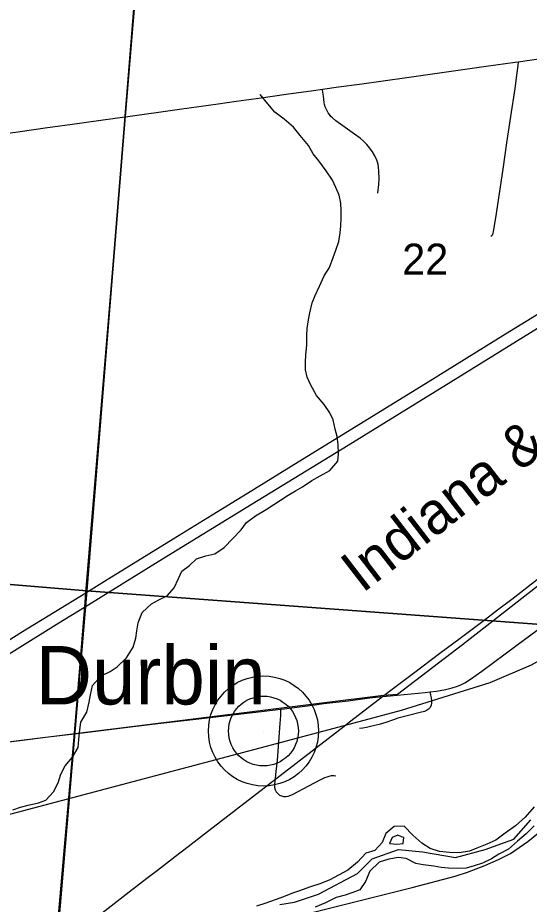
# Model space of a CAD drawing. Extents: x 0 to 1134, y 0 to 440.
# Drawn here: x 842.63 to 843.322, y 361.864 to 363.062 of the extents above; entities that cross this region are included whole.
import ezdxf

# ---------------------------------------------------------------- set-up
doc = ezdxf.new("R2010")
doc.units = 0
for name, color, linetype in [('GM_X_County_Road', 7, 'Continuous'), ('GM_X_Major_River', 7, 'Continuous'), ('GM_X_Minor_River', 7, 'Continuous'), ('GM_X_Rail_Line', 7, 'Continuous'), ('GM_X_Rail_Line_Text', 7, 'Continuous'), ('GM_X_Section', 7, 'Continuous'), ('GM_X_Section_Text', 7, 'Continuous'), ('GM_X_State_Route', 7, 'Continuous'), ('GM_X_Township', 7, 'Continuous'), ('GM_X_Township_Road', 7, 'Continuous'), ('GM_X_Unincorporated', 7, 'Continuous'), ('GM_X_Unincorporated_Location', 7, 'Continuous'), ('GM_X_Unincorporated_Text', 7, 'Continuous'), ('GM_X_US_Route', 7, 'Continuous')]:
    doc.layers.add(name, color=color, linetype=linetype)

msp = doc.modelspace()

# ---------------------------------------------------------------- linework, layer by layer
at = {"layer": 'GM_X_County_Road'}
for points in [[(843.1878, 362.1509), (843.1963, 362.152), (843.2085, 362.1541), (843.2175, 362.1563), (843.2234, 362.1582), (843.229, 362.1606), (843.2346, 362.1633), (843.2425, 362.168), (843.2577, 362.1787), (843.305, 362.214), (843.3582, 362.2534), (843.3944, 362.2797), (843.409, 362.2904), (843.4227, 362.2999), (843.428, 362.3033), (843.4307, 362.3049), (843.435, 362.3072), (843.4405, 362.31), (843.449, 362.3139), (843.4787, 362.3272), (843.5035, 362.338), (843.52, 362.3457), (843.5226, 362.3468), (843.5243, 362.3475)], [(842.9851, 362.1275), (842.9902, 362.1282), (843.0286, 362.1329), (843.0438, 362.135), (843.0766, 362.139), (843.0993, 362.142), (843.1092, 362.1431), (843.1338, 362.1455), (843.181, 362.1501), (843.1878, 362.1509)], [(842.7066, 362.0944), (842.7715, 362.1024), (842.8116, 362.1071), (842.8824, 362.1152), (842.9318, 362.1211), (842.9595, 362.1243), (842.9851, 362.1275)], [(842.6024, 362.0815), (842.6363, 362.0857), (842.6671, 362.0896), (842.6945, 362.0929), (842.7066, 362.0944)]]:
    msp.add_lwpolyline(points, dxfattribs=at)
at = {"layer": 'GM_X_Major_River'}
for points in [[(843.3286, 361.9956), (843.3161, 361.9818), (843.3033, 361.9699), (843.289, 361.9599), (843.2766, 361.9503), (843.2643, 361.9453), (843.2509, 361.9395), (843.2409, 361.9355), (843.2268, 361.9332), (843.2138, 361.9338), (843.2002, 361.9353), (843.1877, 361.9393), (843.1765, 361.9464), (843.1644, 361.9574), (843.1524, 361.9696), (843.1391, 361.9691), (843.1277, 361.9593), (843.1229, 361.9472), (843.1127, 361.9364), (843.1009, 361.9329), (843.0892, 361.921), (843.0764, 361.9098), (843.0521, 361.8967), (843.0399, 361.892), (843.0245, 361.887), (843.0111, 361.882), (843.0015, 361.8788), (842.9893, 361.8741), (842.9781, 361.8698), (842.9655, 361.8655), (842.9528, 361.8612)], [(843.3284, 361.9697), (843.3175, 361.9589), (843.3058, 361.9493), (843.2938, 361.9385), (843.2807, 361.9316), (843.2707, 361.9254), (843.2584, 361.9195), (843.2473, 361.916), (843.2362, 361.9128), (843.2248, 361.9123), (843.2126, 361.9126), (843.2024, 361.9135), (843.1925, 361.9153), (843.1781, 361.9171), (843.1682, 361.9188), (843.1551, 361.9256), (843.1449, 361.927), (843.1319, 361.925), (843.1185, 361.9207), (843.106, 361.9088), (843.1004, 361.8945), (843.0925, 361.8832), (843.0829, 361.8796), (843.0726, 361.8761), (843.0607, 361.8729), (843.0461, 361.866), (843.0323, 361.8598)], [(843.1489, 361.9552), (843.1441, 361.9571), (843.1361, 361.9542), (843.1329, 361.9462)], [(843.1329, 361.9462), (843.1424, 361.9453), (843.1512, 361.946), (843.152, 361.954), (843.1489, 361.9552)]]:
    msp.add_lwpolyline(points, dxfattribs=at)
at = {"layer": 'GM_X_Minor_River'}
for points in [[(843.0231, 362.8893), (843.0118, 362.9028), (843.0028, 362.9139), (842.9904, 362.9247), (842.9777, 362.9343), (842.9683, 362.9454), (842.9578, 362.9581)], [(842.623, 361.9917), (842.6333, 361.995), (842.6439, 361.9979), (842.6576, 362.0008), (842.6676, 362.0045), (842.6783, 362.0157), (842.6846, 362.0282), (842.6881, 362.0399), (842.694, 362.0509), (842.7036, 362.0625), (842.7114, 362.0757), (842.7126, 362.0867), (842.7135, 362.0962), (842.7152, 362.1098), (842.723, 362.1234), (842.7262, 362.1371), (842.7282, 362.1469), (842.731, 362.1594), (842.7426, 362.1726), (842.7548, 362.1785), (842.7644, 362.1848), (842.7767, 362.1968), (842.786, 362.2112), (842.7895, 362.2236), (842.7908, 362.2335), (842.7925, 362.2441), (842.7979, 362.2581), (842.8106, 362.2701), (842.8206, 362.2753), (842.8324, 362.2812), (842.8413, 362.2914), (842.8471, 362.3042), (842.8518, 362.314), (842.8622, 362.3219), (842.8718, 362.3309), (842.884, 362.3349), (842.8962, 362.3374), (842.9092, 362.346), (842.9207, 362.358), (842.9319, 362.3701), (842.9392, 362.3799), (842.9515, 362.3888), (842.9657, 362.3974), (842.9955, 362.4168), (843.0055, 362.4227), (843.015, 362.428), (843.0277, 362.4365), (843.0388, 362.4429), (843.0518, 362.4499), (843.0626, 362.4627), (843.0638, 362.4726), (843.0632, 362.4851), (843.0618, 362.4961), (843.0593, 362.506), (843.0564, 362.5186), (843.052, 362.5282), (843.0445, 362.5393), (843.034, 362.5515), (843.0259, 362.5664), (843.0211, 362.5764), (843.0189, 362.5859), (843.019, 362.5965), (843.0195, 362.6064), (843.0208, 362.6193), (843.021, 362.6326), (843.0215, 362.6421), (843.0232, 362.6538), (843.0248, 362.6633), (843.028, 362.6766), (843.0323, 362.6868), (843.0382, 362.6992), (843.0444, 362.7132), (843.0514, 362.7245), (843.0565, 362.7378), (843.06, 362.748), (843.064, 362.7597), (843.066, 362.7711), (843.0669, 362.7809), (843.0674, 362.7912), (843.0675, 362.8011), (843.0669, 362.8113), (843.0644, 362.822), (843.0603, 362.8327), (843.0555, 362.8426), (843.0469, 362.8549), (843.0372, 362.8687), (843.0294, 362.8782), (843.0231, 362.8893)]]:
    msp.add_lwpolyline(points, dxfattribs=at)
at = {"layer": 'GM_X_Rail_Line'}
for points in [[(843.1247, 362.1463), (843.1433, 362.1479), (843.2313, 362.2149), (843.3713, 362.3238), (843.6717, 362.5583), (843.9566, 362.7802), (844.0709, 362.8428), (844.1227, 362.8722), (844.1563, 362.8792), (844.1829, 362.8792), (844.2137, 362.875), (844.267, 362.8919), (844.3314, 362.9311), (844.3538, 362.9424), (844.4056, 362.962)], [(844.2418, 362.4632), (844.2351, 362.4697), (844.2025, 362.5032), (844.162, 362.5294), (844.1072, 362.5515), (844.0587, 362.5576), (844.0066, 362.5536), (843.9589, 362.5402), (843.908, 362.5146), (843.782, 362.4422), (843.5292, 362.3015), (843.4035, 362.2314), (843.3242, 362.187), (843.2684, 362.1633), (843.1485, 362.1258), (843.071, 362.1052)], [(842.7175, 361.8318), (842.7602, 361.8647), (842.7806, 361.8805), (842.8046, 361.899), (842.8187, 361.9098), (842.8431, 361.9287), (842.8605, 361.942), (842.8825, 361.9589), (843.0712, 362.1046), (843.0786, 362.1103), (843.125, 362.1458), (843.1362, 362.1547), (843.1652, 362.1764), (843.2008, 362.2032), (843.2282, 362.2235), (843.2624, 362.2493), (843.279, 362.2618), (843.2981, 362.2764), (843.333, 362.3031)], [(842.262, 361.8601), (842.3188, 361.9014), (842.5436, 362.0744), (843.1247, 362.1463)], [(843.071, 362.1052), (842.9794, 362.0809), (842.4722, 361.9466), (842.3729, 361.9092), (842.3348, 361.8936), (842.262, 361.8601)], [(842.9381, 361.8303), (843.1635, 361.8864), (843.2216, 361.9018), (843.2384, 361.9074), (843.2617, 361.9161), (843.2802, 361.9243), (843.2963, 361.9324), (843.3198, 361.9486), (843.3415, 361.9665)]]:
    msp.add_lwpolyline(points, dxfattribs=at)
at = {"layer": 'GM_X_Section'}
for points in [[(841.8128, 363.4171), (842.8073, 363.3252), (842.7231, 362.2874), (841.77, 362.3661)], [(842.8073, 363.3252), (843.8514, 363.2296), (843.7455, 362.2116), (842.7231, 362.2874)], [(841.77, 362.3661), (842.7231, 362.2874), (842.6377, 361.2776), (841.678, 361.3633)], [(842.7231, 362.2874), (843.7455, 362.2116), (843.6646, 361.1946), (842.6377, 361.2776)]]:
    msp.add_lwpolyline(points, close=True, dxfattribs=at)
at = {"layer": 'GM_X_State_Route'}
for points in [[(842.2338, 361.9793), (842.2417, 361.9842), (842.2988, 362.0203), (842.3498, 362.052), (842.402, 362.0853), (842.473, 362.1301), (842.5255, 362.1632), (842.5808, 362.1979), (842.6362, 362.2323), (842.7217, 362.2849), (842.7473, 362.3007), (842.8399, 362.3577), (842.8928, 362.3902), (842.9404, 362.4195), (843.0092, 362.4619), (843.1813, 362.5676), (843.2897, 362.6346), (843.3796, 362.6899), (843.4273, 362.7192), (843.4829, 362.7534), (843.5526, 362.7963)], [(842.2604, 361.9768), (842.3081, 362.0069), (842.446, 362.0943), (842.5612, 362.167), (842.6852, 362.2441), (842.7202, 362.2656), (842.8256, 362.3305), (842.9469, 362.4049), (843.0766, 362.4844), (843.2158, 362.5698), (843.3613, 362.66), (843.4397, 362.7082), (843.551, 362.7767)]]:
    msp.add_lwpolyline(points, dxfattribs=at)
at = {"layer": 'GM_X_Township'}
for points in [[(842.8637, 363.9599), (842.8593, 363.9073), (842.853, 363.8363), (842.8485, 363.7868), (842.8448, 363.7435), (842.8371, 363.6538), (842.8333, 363.6106), (842.8323, 363.5982), (842.8321, 363.5888), (842.8324, 363.5855), (842.8082, 363.3223), (842.7753, 362.9287), (842.7215, 362.2854), (842.7199, 362.2662), (842.7063, 362.095), (842.682, 361.8232)], [(842.9843, 361.8636), (843.0043, 361.8667), (843.0368, 361.8775), (843.0892, 361.9053), (843.1093, 361.9254), (843.1448, 361.9378), (843.1773, 361.9347), (843.222, 361.9269), (843.2622, 361.9378), (843.3008, 361.9517), (843.3239, 361.9779)]]:
    msp.add_lwpolyline(points, dxfattribs=at)
at = {"layer": 'GM_X_Township_Road'}
for points in [[(843.3066, 363.0024), (843.3061, 362.9976), (843.305, 362.9873), (843.3021, 362.9661), (843.2963, 362.9286), (843.2909, 362.8928), (843.2862, 362.8573), (843.276, 362.7916), (843.2731, 362.7732), (843.2724, 362.7702), (843.2712, 362.7673), (843.27, 362.7661)], [(843.1171, 362.825), (843.1181, 362.8364), (843.1185, 362.8449), (843.1183, 362.8542), (843.1178, 362.8605), (843.1172, 362.8636), (843.1164, 362.8666), (843.1154, 362.8696), (843.113, 362.8754), (843.1098, 362.8808), (843.1061, 362.8859), (843.102, 362.8907), (843.0976, 362.895), (843.0928, 362.8991), (843.0854, 362.9047), (843.0602, 362.9227), (843.0555, 362.9265), (843.0534, 362.9287), (843.0515, 362.931), (843.0498, 362.9335), (843.0482, 362.9361), (843.0469, 362.9388), (843.0458, 362.9416), (843.0449, 362.9445), (843.0443, 362.9474), (843.0432, 362.956), (843.0421, 362.964), (843.042, 362.9653)], [(843.1878, 362.1509), (843.1879, 362.1498), (843.1883, 362.1463), (843.1889, 362.1429), (843.1894, 362.1388), (843.1894, 362.1358), (843.1889, 362.1328), (843.1875, 362.13), (843.1855, 362.1277), (843.1829, 362.1259), (843.1801, 362.1246), (843.174, 362.1231), (843.1582, 362.119), (843.144, 362.1152), (843.1381, 362.1133), (843.1277, 362.1094), (843.1186, 362.1066), (843.1106, 362.1048), (843.1018, 362.1028), (843.0964, 362.1018), (843.0919, 362.1013)], [(842.9851, 362.1275), (842.9851, 362.1251), (842.9851, 362.1189), (842.9843, 362.1081), (842.9826, 362.0834), (842.9805, 362.0587), (842.9791, 362.0432), (842.9781, 362.034), (842.9776, 362.0309), (842.9772, 362.0247), (842.9773, 362.0216), (842.9781, 362.0186), (842.9795, 362.0159), (842.9814, 362.0134), (842.9838, 362.0115), (842.9865, 362.0102), (842.9895, 362.0094), (842.9925, 362.0094), (842.9956, 362.0101), (843.0014, 362.0123), (843.0234, 362.0238), (843.0398, 362.0325), (843.0454, 362.0352), (843.0483, 362.0363), (843.0512, 362.0372), (843.0542, 362.0377), (843.0572, 362.0378), (843.0602, 362.0376)]]:
    msp.add_lwpolyline(points, dxfattribs=at)
at = {"layer": 'GM_X_Unincorporated'}
for points in [[(842.8637, 363.9599), (842.8593, 363.9073), (842.853, 363.8363), (842.8485, 363.7868), (842.8448, 363.7435), (842.8371, 363.6538), (842.8333, 363.6106), (842.8323, 363.5982), (842.8321, 363.5888), (842.8324, 363.5855), (842.8082, 363.3223), (842.7753, 362.9287), (842.7215, 362.2854), (842.7199, 362.2662), (842.7063, 362.095), (842.682, 361.8232)], [(842.9843, 361.8636), (843.0043, 361.8667), (843.0368, 361.8775), (843.0892, 361.9053), (843.1093, 361.9254), (843.1448, 361.9378), (843.1773, 361.9347), (843.222, 361.9269), (843.2622, 361.9378), (843.3008, 361.9517), (843.3239, 361.9779)]]:
    msp.add_lwpolyline(points, dxfattribs=at)
for radius in [0.0744, 0.0472]:
    msp.add_circle((842.9622, 362.098), radius, dxfattribs=at)
at = {"layer": 'GM_X_Unincorporated_Location'}
msp.add_line((842.9622, 362.098), (842.9622, 362.098), dxfattribs=at)
at = {"layer": 'GM_X_US_Route'}
for points in [[(843.0922, 362.9723), (843.1561, 362.9811), (843.2637, 362.9964), (843.3029, 363.0019), (843.3066, 363.0024), (843.3775, 363.0126), (843.4236, 363.019), (843.4605, 363.0241), (843.5146, 363.0321), (843.5589, 363.0386), (843.5821, 363.0418), (843.5958, 363.0437), (843.6204, 363.047), (843.6634, 363.0526), (843.7095, 363.0593), (843.7289, 363.0621)], [(843.042, 362.9653), (843.0638, 362.9684), (843.0922, 362.9723)], [(842.726, 362.9212), (842.7746, 362.928), (842.7755, 362.9282), (842.8484, 362.9385), (842.9007, 362.9458), (842.9253, 362.9492), (842.9591, 362.9539), (842.993, 362.9585), (843.0299, 362.9635), (843.042, 362.9653)], [(842.5055, 362.8909), (842.5498, 362.897), (842.5969, 362.9033), (842.6331, 362.9083), (842.6669, 362.913), (842.7131, 362.9194), (842.726, 362.9212)]]:
    msp.add_lwpolyline(points, dxfattribs=at)

# ---------------------------------------------------------------- texts
at = {"layer": 'GM_X_Rail_Line_Text'}
msp.add_text('Indiana & Ohio Central', height=0.056629, rotation=37.6342, dxfattribs=at).set_placement((843.0959, 362.2834))
at = {"layer": 'GM_X_Section_Text'}
msp.add_text('22', height=0.04186, rotation=0, dxfattribs=at).set_placement((843.1499, 362.7148))
at = {"layer": 'GM_X_Unincorporated_Text'}
msp.add_text('Durbin', height=0.07898, rotation=0, dxfattribs=at).set_placement((842.654, 362.1339))

doc.saveas('drawing.dxf')
